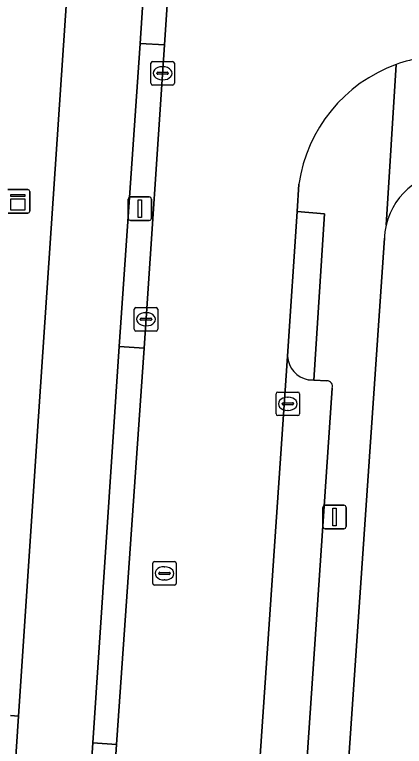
# Model space of a CAD drawing. Extents: x 161848 to 162726, y 385382 to 386521.
# Drawn here: x 162027.96 to 162044.55, y 385964.19 to 385995.3 of the extents above; entities that cross this region are included whole.
import ezdxf

# ---------------------------------------------------------------- set-up
doc = ezdxf.new("R2010")
doc.units = 0
for name, color, linetype in [('IMGEO_Erf', 7, 'Continuous'), ('IMGEO_Fietspad_gesloten', 7, 'Continuous'), ('IMGEO_Groenvoorziening', 7, 'Continuous'), ('IMGEO_Kast', 7, 'Continuous'), ('IMGEO_Kolk', 7, 'Continuous'), ('IMGEO_Lichtmast', 7, 'Continuous'), ('IMGEO_Parkeervlak_open', 7, 'Continuous'), ('IMGEO_Rijbaan_lokaal_open', 7, 'Continuous'), ('IMGEO_Rioolput', 7, 'Continuous'), ('IMGEO_Verkeerseiland_open', 7, 'Continuous'), ('IMGEO_Voetpad_open', 7, 'Continuous')]:
    doc.layers.add(name, color=color, linetype=linetype)

msp = doc.modelspace()

# ---------------------------------------------------------------- linework, layer by layer
at = {"layer": 'IMGEO_Erf'}
msp.add_lwpolyline([(162043.697, 385985.789), (162040.143, 385933.992)], dxfattribs=at)
for centre, radius, start, end in [((162046.669, 385985.673), 2.973, 86.7141, 166.87), ((162046.741, 385985.66), 3.047, 166.9463, 177.5691)]:
    msp.add_arc(centre, radius, start, end, dxfattribs=at)
at = {"layer": 'IMGEO_Fietspad_gesloten'}
for points in [[(162025.665, 385880.852), (162031.29, 385964.339), (162032.419, 385981.182), (162033.303, 385994.07), (162034.41, 386011.138)], [(162030.355, 385998.641), (162028.943, 385977.582), (162028.188, 385966.32), (162028.131, 385965.466), (162026.762, 385945.023)]]:
    msp.add_lwpolyline(points, dxfattribs=at)
at = {"layer": 'IMGEO_Groenvoorziening'}
msp.add_lwpolyline([(162023.745, 385965.795), (162022.388, 385945.316), (162026.762, 385945.023), (162028.131, 385965.466), (162027.788, 385965.496)], dxfattribs=at)
at = {"layer": 'IMGEO_Kast'}
for p, q in [((162027.681, 385987.858), (162028.522, 385987.858)), ((162028.522, 385987.858), (162027.681, 385987.858)), ((162028.606, 385987.783), (162028.606, 385986.942)), ((162028.606, 385986.942), (162028.606, 385987.783)), ((162028.531, 385986.858), (162027.69, 385986.858)), ((162027.69, 385986.858), (162028.531, 385986.858))]:
    msp.add_line(p, q, dxfattribs=at)
for points in [[(162027.801, 385987.648), (162028.401, 385987.648), (162028.401, 385987.563), (162027.801, 385987.563), (162027.801, 385987.648)], [(162027.801, 385987.473), (162028.401, 385987.473), (162028.401, 385986.984), (162027.801, 385986.984), (162027.801, 385987.473)]]:
    msp.add_lwpolyline(points, dxfattribs=at)
for centre, start, end in [((162028.528, 385987.78), 2.4484, 94.2845), ((162028.528, 385987.78), 2.4484, 94.2845), ((162028.528, 385986.936), 272.4484, 4.2845), ((162028.528, 385986.936), 272.4484, 4.2845)]:
    msp.add_arc(centre, 0.0779, start, end, dxfattribs=at)
at = {"layer": 'IMGEO_Kolk'}
for p, q in [((162033.76, 385992.378), (162033.76, 385993.23)), ((162033.835, 385993.304), (162034.687, 385993.304)), ((162034.761, 385993.23), (162034.761, 385992.378)), ((162034.248, 385993.084), (162034.273, 385993.084)), ((162034.019, 385992.798), (162034.019, 385992.81)), ((162034.457, 385992.761), (162034.059, 385992.761)), ((162034.062, 385992.847), (162034.46, 385992.847)), ((162034.503, 385992.81), (162034.503, 385992.798)), ((162034.687, 385992.304), (162033.835, 385992.304)), ((162034.271, 385992.524), (162034.246, 385992.524)), ((162033.053, 385981.92), (162033.053, 385982.772)), ((162033.128, 385982.846), (162033.98, 385982.846)), ((162033.541, 385982.626), (162033.566, 385982.626)), ((162034.054, 385982.772), (162034.054, 385981.92)), ((162033.312, 385982.34), (162033.312, 385982.352)), ((162033.355, 385982.389), (162033.753, 385982.389)), ((162033.796, 385982.352), (162033.796, 385982.34)), ((162033.75, 385982.303), (162033.352, 385982.303)), ((162033.564, 385982.066), (162033.539, 385982.066)), ((162033.98, 385981.846), (162033.128, 385981.846)), ((162039.162, 385979.253), (162040.014, 385979.253)), ((162039.087, 385978.327), (162039.087, 385979.179)), ((162039.575, 385979.033), (162039.6, 385979.033)), ((162040.088, 385979.179), (162040.088, 385978.327)), ((162039.346, 385978.747), (162039.346, 385978.759)), ((162039.784, 385978.71), (162039.386, 385978.71)), ((162039.389, 385978.796), (162039.787, 385978.796)), ((162039.83, 385978.759), (162039.83, 385978.747)), ((162039.598, 385978.473), (162039.573, 385978.473)), ((162040.014, 385978.253), (162039.162, 385978.253))]:
    msp.add_line(p, q, dxfattribs=at)
for points in [[(162033.76, 385992.378), (162033.76, 385993.23)], [(162033.835, 385993.304), (162034.687, 385993.304)], [(162034.761, 385993.23), (162034.761, 385992.378)], [(162034.687, 385992.304), (162033.835, 385992.304)], [(162033.053, 385981.92), (162033.053, 385982.772)], [(162033.128, 385982.846), (162033.98, 385982.846)], [(162034.054, 385982.772), (162034.054, 385981.92)], [(162033.98, 385981.846), (162033.128, 385981.846)], [(162039.162, 385979.253), (162040.014, 385979.253)], [(162039.087, 385978.327), (162039.087, 385979.179)], [(162040.088, 385979.179), (162040.088, 385978.327)], [(162040.014, 385978.253), (162039.162, 385978.253)]]:
    msp.add_lwpolyline(points, dxfattribs=at)
for centre, radius, start, end in [((162033.837, 385993.228), 0.0765, 91.552, 178.448), ((162033.837, 385993.228), 0.0765, 91.552, 178.448), ((162034.685, 385993.228), 0.0765, 1.552, 88.448), ((162034.685, 385993.228), 0.0765, 1.552, 88.448), ((162034.059, 385992.807), 0.0403, 85.8775, 175.7526), ((162034.056, 385992.797), 0.0366, 178.938, 274.7102), ((162034.46, 385992.804), 0.043, 264.8664, 352.4533), ((162034.464, 385992.809), 0.0386, 1.7309, 96.639), ((162033.837, 385992.38), 0.0765, 181.552, 268.448), ((162033.837, 385992.38), 0.0765, 181.552, 268.448), ((162034.685, 385992.38), 0.0765, 271.552, 358.448), ((162034.685, 385992.38), 0.0765, 271.552, 358.448), ((162033.13, 385982.77), 0.0765, 91.552, 178.448), ((162033.13, 385982.77), 0.0765, 91.552, 178.448), ((162033.978, 385982.77), 0.0765, 1.552, 88.448), ((162033.978, 385982.77), 0.0765, 1.552, 88.448), ((162033.352, 385982.349), 0.0403, 85.8775, 175.7526), ((162033.349, 385982.339), 0.0366, 178.938, 274.7102), ((162033.753, 385982.346), 0.043, 264.8664, 352.4533), ((162033.757, 385982.351), 0.0386, 1.7309, 96.639), ((162033.13, 385981.922), 0.0765, 181.552, 268.448), ((162033.13, 385981.922), 0.0765, 181.552, 268.448), ((162033.978, 385981.922), 0.0765, 271.552, 358.448), ((162033.978, 385981.922), 0.0765, 271.552, 358.448), ((162039.164, 385979.177), 0.0765, 91.552, 178.448), ((162039.164, 385979.177), 0.0765, 91.552, 178.448), ((162040.012, 385979.177), 0.0765, 1.552, 88.448), ((162040.012, 385979.177), 0.0765, 1.552, 88.448), ((162039.386, 385978.756), 0.0403, 85.8775, 175.7526), ((162039.383, 385978.746), 0.0366, 178.938, 274.7102), ((162039.787, 385978.753), 0.043, 264.8664, 352.4533), ((162039.791, 385978.758), 0.0386, 1.7309, 96.639), ((162039.164, 385978.329), 0.0765, 181.552, 268.448), ((162039.164, 385978.329), 0.0765, 181.552, 268.448), ((162040.012, 385978.329), 0.0765, 271.552, 358.448), ((162040.012, 385978.329), 0.0765, 271.552, 358.448)]:
    msp.add_arc(centre, radius, start, end, dxfattribs=at)
for centre, major_axis, ratio, start_param, end_param in [((162034.247, 385992.804), (-0.387, 0.002), 0.722429, 4.712389, 7.853982), ((162034.272, 385992.804), (-0.39, 0.002), 0.717154, 1.570796, 4.712389), ((162033.54, 385982.346), (-0.387, 0.002), 0.722429, 4.712389, 7.853982), ((162033.565, 385982.346), (-0.39, 0.002), 0.717154, 1.570796, 4.712389), ((162039.574, 385978.753), (-0.387, 0.002), 0.722429, 4.712389, 7.853982), ((162039.599, 385978.753), (-0.39, 0.002), 0.717154, 1.570796, 4.712389)]:
    msp.add_ellipse(centre, major_axis=major_axis, ratio=ratio, start_param=start_param, end_param=end_param, dxfattribs=at)
at = {"layer": 'IMGEO_Lichtmast'}
for p, q in [((162032.798, 385986.646), (162032.798, 385987.446)), ((162032.798, 385987.446), (162032.798, 385986.646)), ((162032.898, 385987.546), (162033.688, 385987.546)), ((162033.688, 385987.546), (162032.898, 385987.546)), ((162033.788, 385987.446), (162033.788, 385986.646)), ((162033.788, 385986.646), (162033.788, 385987.446)), ((162033.688, 385986.546), (162032.898, 385986.546)), ((162032.898, 385986.546), (162033.688, 385986.546)), ((162041.077, 385973.542), (162041.077, 385974.342)), ((162041.077, 385974.342), (162041.077, 385973.542)), ((162041.177, 385974.442), (162041.967, 385974.442)), ((162041.967, 385974.442), (162041.177, 385974.442)), ((162042.067, 385974.342), (162042.067, 385973.542)), ((162042.067, 385973.542), (162042.067, 385974.342)), ((162041.967, 385973.442), (162041.177, 385973.442)), ((162041.177, 385973.442), (162041.967, 385973.442))]:
    msp.add_line(p, q, dxfattribs=at)
for points in [[(162033.218, 385987.421), (162033.368, 385987.421), (162033.368, 385986.671), (162033.218, 385986.671), (162033.218, 385987.421)], [(162041.497, 385974.317), (162041.647, 385974.317), (162041.647, 385973.567), (162041.497, 385973.567), (162041.497, 385974.317)]]:
    msp.add_lwpolyline(points, dxfattribs=at)
for centre, start, end in [((162032.898, 385987.446), 90, 180), ((162032.898, 385987.446), 90, 180), ((162033.688, 385987.446), 0, 90), ((162033.688, 385987.446), 360, 90), ((162032.898, 385986.646), 180, 270), ((162032.898, 385986.646), 180, 270), ((162033.688, 385986.646), 270, 0), ((162033.688, 385986.646), 270, 0), ((162041.177, 385974.342), 90, 180), ((162041.177, 385974.342), 90, 180), ((162041.967, 385974.342), 0, 90), ((162041.967, 385974.342), 360, 90), ((162041.177, 385973.542), 180, 270), ((162041.177, 385973.542), 180, 270), ((162041.967, 385973.542), 270, 0), ((162041.967, 385973.542), 270, 0)]:
    msp.add_arc(centre, 0.1, start, end, dxfattribs=at)
at = {"layer": 'IMGEO_Parkeervlak_open'}
for points in [[(162039.579, 385980.773), (162036.606, 385937.482)], [(162041.251, 385979.733), (162040.697, 385979.764), (162040.456, 385979.777)], [(162038.701, 385938.4), (162041.478, 385979.423)]]:
    msp.add_lwpolyline(points, dxfattribs=at)
for centre, radius, start, end in [((162040.633, 385980.817), 1.055, 182.376, 260.3533), ((162041.246, 385979.491), 0.242, 343.6816, 88.7459)]:
    msp.add_arc(centre, radius, start, end, dxfattribs=at)
at = {"layer": 'IMGEO_Rijbaan_lokaal_open'}
for points in [[(162041.102, 386004.154), (162041.12, 386004.571), (162045.689, 386072.893), (162046.97, 386091.978), (162040.968, 386092.437), (162035.482, 386011.093), (162034.343, 385994.018), (162033.471, 385981.124), (162032.304, 385964.271), (162028.465, 385906.543), (162026.839, 385883.258), (162032.937, 385882.841), (162035.569, 385921.295)], [(162036.579, 385937.095), (162036.606, 385937.482), (162039.579, 385980.773), (162039.981, 385986.928), (162040.057, 385988.095)]]:
    msp.add_lwpolyline(points, dxfattribs=at)
for centre, radius, start, end in [((162046.373, 385987.18), 6.382, 88.9704, 109.8729), ((162046.372, 385987.181), 6.381, 109.8636, 171.7616)]:
    msp.add_arc(centre, radius, start, end, dxfattribs=at)
at = {"layer": 'IMGEO_Rioolput'}
for p, q in [((162033.84, 385971.118), (162033.84, 385971.97)), ((162033.915, 385972.044), (162034.767, 385972.044)), ((162034.328, 385971.824), (162034.353, 385971.824)), ((162034.841, 385971.97), (162034.841, 385971.118)), ((162034.099, 385971.538), (162034.099, 385971.55)), ((162034.537, 385971.501), (162034.139, 385971.501)), ((162034.142, 385971.587), (162034.54, 385971.587)), ((162034.583, 385971.55), (162034.583, 385971.538)), ((162034.351, 385971.264), (162034.326, 385971.264)), ((162034.767, 385971.044), (162033.915, 385971.044))]:
    msp.add_line(p, q, dxfattribs=at)
for points in [[(162033.84, 385971.118), (162033.84, 385971.97)], [(162033.915, 385972.044), (162034.767, 385972.044)], [(162034.841, 385971.97), (162034.841, 385971.118)], [(162034.767, 385971.044), (162033.915, 385971.044)]]:
    msp.add_lwpolyline(points, dxfattribs=at)
for centre, radius, start, end in [((162033.917, 385971.968), 0.0765, 91.552, 178.448), ((162033.917, 385971.968), 0.0765, 91.552, 178.448), ((162034.765, 385971.968), 0.0765, 1.552, 88.448), ((162034.765, 385971.968), 0.0765, 1.552, 88.448), ((162034.139, 385971.547), 0.0403, 85.8775, 175.7526), ((162034.136, 385971.537), 0.0366, 178.938, 274.7102), ((162034.54, 385971.544), 0.043, 264.8664, 352.4533), ((162034.544, 385971.549), 0.0386, 1.7309, 96.639), ((162033.917, 385971.12), 0.0765, 181.552, 268.448), ((162033.917, 385971.12), 0.0765, 181.552, 268.448), ((162034.765, 385971.12), 0.0765, 271.552, 358.448), ((162034.765, 385971.12), 0.0765, 271.552, 358.448)]:
    msp.add_arc(centre, radius, start, end, dxfattribs=at)
for centre, major_axis, ratio, start_param, end_param in [((162034.327, 385971.544), (-0.387, 0.002), 0.722429, 4.712389, 7.853982), ((162034.352, 385971.544), (-0.39, 0.002), 0.717154, 1.570796, 4.712389)]:
    msp.add_ellipse(centre, major_axis=major_axis, ratio=ratio, start_param=start_param, end_param=end_param, dxfattribs=at)
at = {"layer": 'IMGEO_Verkeerseiland_open'}
for points in [[(162033.303, 385994.07), (162032.419, 385981.182), (162033.471, 385981.124), (162034.343, 385994.018)], [(162031.29, 385964.339), (162025.665, 385880.852), (162026.657, 385880.78), (162026.839, 385883.258), (162028.465, 385906.543), (162032.304, 385964.271)]]:
    msp.add_lwpolyline(points, close=True, dxfattribs=at)
at = {"layer": 'IMGEO_Voetpad_open'}
for points in [[(162034.343, 385994.018), (162035.482, 386011.093), (162034.41, 386011.138), (162033.303, 385994.07)], [(162032.304, 385964.271), (162033.471, 385981.124), (162032.419, 385981.182), (162031.29, 385964.339)]]:
    msp.add_lwpolyline(points, close=True, dxfattribs=at)
for points in [[(162028.943, 385977.582), (162030.355, 385998.641)], [(162043.773, 385986.348), (162044.204, 385993.182)], [(162044.204, 385993.182), (162043.773, 385986.348)], [(162040.057, 385988.095), (162039.981, 385986.928), (162041.141, 385986.829), (162040.697, 385979.764), (162041.251, 385979.733)], [(162040.456, 385979.777), (162040.697, 385979.764), (162041.141, 385986.829), (162039.981, 385986.928), (162039.579, 385980.773)], [(162040.143, 385933.992), (162043.697, 385985.789)], [(162041.478, 385979.423), (162038.701, 385938.4)], [(162027.788, 385965.496), (162028.131, 385965.466), (162028.188, 385966.32), (162028.943, 385977.582)]]:
    msp.add_lwpolyline(points, dxfattribs=at)
for centre, radius, start, end in [((162046.373, 385987.18), 6.382, 88.9704, 109.8729), ((162046.372, 385987.181), 6.381, 109.8636, 171.7616), ((162046.669, 385985.673), 2.973, 86.7141, 166.87), ((162046.741, 385985.66), 3.047, 166.9463, 177.5691), ((162040.633, 385980.817), 1.055, 182.376, 260.3533), ((162041.246, 385979.491), 0.242, 343.6816, 88.7459)]:
    msp.add_arc(centre, radius, start, end, dxfattribs=at)

doc.saveas('drawing.dxf')
